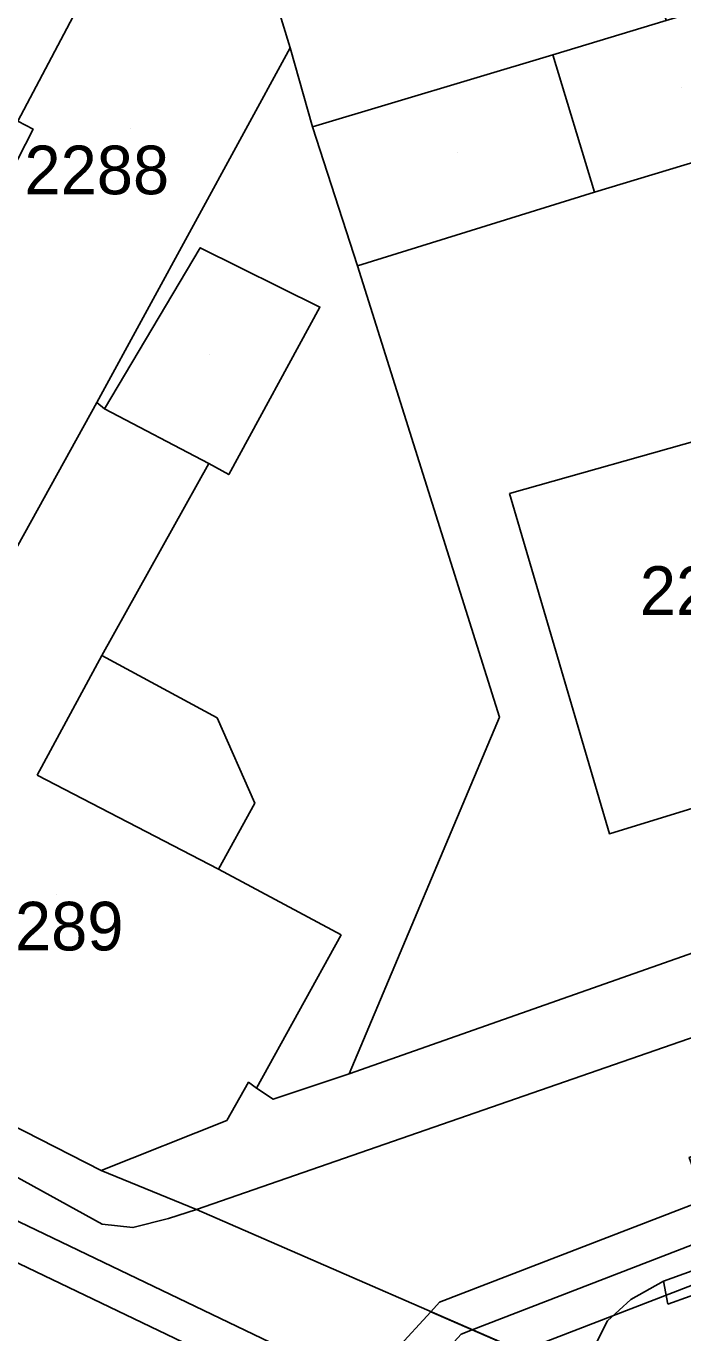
# Model space of a CAD drawing. Extents: x -263423 to -261326, y -1240067 to -1237864.
# Drawn here: x -262382.4 to -262355.4, y -1238919.8 to -1238866.1 of the extents above; entities that cross this region are included whole.
import ezdxf

# ---------------------------------------------------------------- set-up
doc = ezdxf.new("R2010")
doc.units = 0
for name, color, linetype in [('body_kn', 7, 'Continuous'), ('kladpar_druhypozemkov', 7, 'Continuous'), ('kladpar_hranice', 7, 'Continuous'), ('kladpar_parcelnecisla', 7, 'Continuous'), ('kladpar_plochy', 7, 'Continuous'), ('tarchy_linie', 7, 'Continuous'), ('zappar_hrandruhpozemk', 7, 'Continuous')]:
    doc.layers.add(name, color=color, linetype=linetype)

msp = doc.modelspace()

# ---------------------------------------------------------------- linework, layer by layer
at = {"layer": 'body_kn'}
for p, q in [((-262371.56, -1238866.98), (-262371.56, -1238866.98)), ((-262371.56, -1238866.98), (-262371.56, -1238866.98)), ((-262360.77, -1238867.26), (-262360.77, -1238867.26)), ((-262360.77, -1238867.26), (-262360.77, -1238867.26)), ((-262382.13, -1238870.32), (-262382.13, -1238870.32)), ((-262382.13, -1238870.32), (-262382.13, -1238870.32)), ((-262370.64, -1238870.22), (-262370.64, -1238870.22)), ((-262359.05, -1238872.91), (-262359.05, -1238872.91)), ((-262375.26, -1238875.2), (-262375.26, -1238875.2)), ((-262368.8, -1238875.94), (-262368.8, -1238875.94)), ((-262370.34, -1238877.64), (-262370.34, -1238877.64)), ((-262379.51, -1238881.57), (-262379.51, -1238881.57)), ((-262379.51, -1238881.57), (-262379.51, -1238881.57)), ((-262379.2, -1238881.82), (-262379.2, -1238881.82)), ((-262379.2, -1238881.82), (-262379.2, -1238881.82)), ((-262374.91, -1238884.08), (-262374.91, -1238884.08)), ((-262374.91, -1238884.08), (-262374.91, -1238884.08)), ((-262374.09, -1238884.53), (-262374.09, -1238884.53)), ((-262362.55, -1238885.31), (-262362.55, -1238885.31)), ((-262362.55, -1238885.31), (-262362.55, -1238885.31)), ((-262379.31, -1238891.97), (-262379.31, -1238891.97)), ((-262374.57, -1238894.54), (-262374.57, -1238894.54)), ((-262362.96, -1238894.51), (-262362.96, -1238894.51)), ((-262381.96, -1238896.89), (-262381.96, -1238896.89)), ((-262373.02, -1238898.04), (-262373.02, -1238898.04)), ((-262358.44, -1238899.3), (-262358.44, -1238899.3)), ((-262374.51, -1238900.76), (-262374.51, -1238900.76)), ((-262374.51, -1238900.76), (-262374.51, -1238900.76)), ((-262369.46, -1238903.46), (-262369.46, -1238903.46)), ((-262373.27, -1238909.52), (-262373.27, -1238909.52)), ((-262369.14, -1238909.17), (-262369.14, -1238909.17)), ((-262372.95, -1238909.77), (-262372.95, -1238909.77)), ((-262372.26, -1238910.22), (-262372.26, -1238910.22)), ((-262374.17, -1238911.09), (-262374.17, -1238911.09)), ((-262379.33, -1238913.15), (-262379.33, -1238913.15)), ((-262375.42, -1238914.76), (-262375.42, -1238914.76)), ((-262379.29, -1238915.36), (-262379.29, -1238915.36)), ((-262378.03, -1238915.5), (-262378.03, -1238915.5)), ((-262376.56, -1238915.13), (-262376.56, -1238915.13)), ((-262356.22, -1238917.7), (-262356.22, -1238917.7)), ((-262356.22, -1238917.7), (-262356.22, -1238917.7)), ((-262365.43, -1238918.57), (-262365.43, -1238918.57)), ((-262357.56, -1238918.45), (-262357.56, -1238918.45)), ((-262356.04, -1238918.65), (-262356.04, -1238918.65)), ((-262365.78, -1238918.96), (-262365.78, -1238918.96)), ((-262365.78, -1238918.96), (-262365.78, -1238918.96)), ((-262358.52, -1238919.33), (-262358.52, -1238919.33)), ((-262364.08, -1238919.7), (-262364.08, -1238919.7)), ((-262364.08, -1238919.7), (-262364.08, -1238919.7))]:
    msp.add_line(p, q, dxfattribs=at)
at = {"layer": 'kladpar_druhypozemkov'}
for p, q in [((-262355.48, -1238868.6), (-262355.48, -1238868.6)), ((-262378.13, -1238870.3), (-262378.13, -1238870.3)), ((-262364.68, -1238871.3), (-262364.68, -1238871.3)), ((-262374.88, -1238879.6), (-262374.88, -1238879.6)), ((-262381.15, -1238901.8), (-262381.15, -1238901.8))]:
    msp.add_line(p, q, dxfattribs=at)
at = {"layer": 'kladpar_hranice'}
for points in [[(-262361.11, -1238848.4), (-262356.1, -1238865.86), (-262360.77, -1238867.26), (-262370.64, -1238870.22), (-262371.56, -1238866.98), (-262374.81, -1238856.37), (-262375.79, -1238852.94), (-262361.11, -1238848.4)], [(-262388.69, -1238866.66), (-262387.07, -1238863.82), (-262382.48, -1238855.29), (-262375.57, -1238856.36), (-262382.76, -1238870), (-262382.13, -1238870.32), (-262386.6, -1238879.04), (-262386.88, -1238881.89), (-262386.01, -1238883.54), (-262383.76, -1238886.73), (-262388.02, -1238894.12), (-262386.82, -1238894.76), (-262387.86, -1238896.59), (-262393.22, -1238906.06), (-262403.13, -1238901.1), (-262406.1, -1238899.68), (-262406.67, -1238899.42), (-262401.05, -1238889.51), (-262400.85, -1238889.2), (-262388.69, -1238866.66)], [(-262382.13, -1238870.32), (-262382.76, -1238870), (-262375.57, -1238856.36), (-262374.81, -1238856.37), (-262371.56, -1238866.98), (-262379.51, -1238881.57), (-262386.82, -1238894.76), (-262388.02, -1238894.12), (-262383.76, -1238886.73), (-262386.01, -1238883.54), (-262386.88, -1238881.89), (-262386.6, -1238879.04), (-262382.13, -1238870.32)], [(-262352.31, -1238864.72), (-262351.48, -1238864.48), (-262349.89, -1238870.13), (-262347.56, -1238878.01), (-262342.53, -1238895.3), (-262341.3, -1238899.37), (-262369.14, -1238909.17), (-262362.96, -1238894.51), (-262368.8, -1238875.94), (-262370.64, -1238870.22), (-262360.77, -1238867.26), (-262356.1, -1238865.86), (-262352.31, -1238864.72)], [(-262371.56, -1238866.98), (-262370.64, -1238870.22), (-262368.8, -1238875.94), (-262362.96, -1238894.51), (-262369.14, -1238909.17), (-262372.26, -1238910.22), (-262372.95, -1238909.77), (-262373.27, -1238909.52), (-262374.17, -1238911.09), (-262379.33, -1238913.15), (-262393.22, -1238906.06), (-262387.86, -1238896.59), (-262386.82, -1238894.76), (-262379.51, -1238881.57), (-262371.56, -1238866.98)], [(-262453.17, -1238872.68), (-262433.17, -1238884.25), (-262419.67, -1238892.03), (-262406.67, -1238899.42), (-262406.1, -1238899.68), (-262403.13, -1238901.1), (-262393.22, -1238906.06), (-262379.33, -1238913.15), (-262375.42, -1238914.76), (-262359.56, -1238921.67), (-262354.95, -1238923.61), (-262326.7, -1238935.75)], [(-262359.56, -1238921.67), (-262375.42, -1238914.76), (-262379.33, -1238913.15), (-262374.17, -1238911.09), (-262373.27, -1238909.52), (-262372.95, -1238909.77), (-262372.26, -1238910.22), (-262369.14, -1238909.17), (-262341.3, -1238899.37), (-262322.71, -1238892.79), (-262320.8, -1238892.3), (-262318.44, -1238891.49), (-262312.9, -1238889.32), (-262310.41, -1238888.32), (-262293.66, -1238882.5), (-262292.01, -1238881.94), (-262289.46, -1238881.07), (-262270.54, -1238874.5)]]:
    msp.add_lwpolyline(points, dxfattribs=at)
at = {"layer": 'kladpar_plochy'}
for points in [[(-262361.11, -1238848.4), (-262356.1, -1238865.86), (-262360.77, -1238867.26), (-262370.64, -1238870.22), (-262371.56, -1238866.98), (-262374.81, -1238856.37), (-262375.79, -1238852.94)], [(-262388.69, -1238866.66), (-262387.07, -1238863.82), (-262382.48, -1238855.29), (-262375.57, -1238856.36), (-262382.76, -1238870), (-262382.13, -1238870.32), (-262386.6, -1238879.04), (-262386.88, -1238881.89), (-262386.01, -1238883.54), (-262383.76, -1238886.73), (-262388.02, -1238894.12), (-262386.82, -1238894.76), (-262387.86, -1238896.59), (-262393.22, -1238906.06), (-262403.13, -1238901.1), (-262406.1, -1238899.68), (-262406.67, -1238899.42), (-262401.05, -1238889.51), (-262400.85, -1238889.2)], [(-262382.13, -1238870.32), (-262382.76, -1238870), (-262375.57, -1238856.36), (-262374.81, -1238856.37), (-262371.56, -1238866.98), (-262379.51, -1238881.57), (-262386.82, -1238894.76), (-262388.02, -1238894.12), (-262383.76, -1238886.73), (-262386.01, -1238883.54), (-262386.88, -1238881.89), (-262386.6, -1238879.04)], [(-262352.31, -1238864.72), (-262351.48, -1238864.48), (-262349.89, -1238870.13), (-262347.56, -1238878.01), (-262342.53, -1238895.3), (-262341.3, -1238899.37), (-262369.14, -1238909.17), (-262362.96, -1238894.51), (-262368.8, -1238875.94), (-262370.64, -1238870.22), (-262360.77, -1238867.26), (-262356.1, -1238865.86)], [(-262371.56, -1238866.98), (-262370.64, -1238870.22), (-262368.8, -1238875.94), (-262362.96, -1238894.51), (-262369.14, -1238909.17), (-262372.26, -1238910.22), (-262372.95, -1238909.77), (-262373.27, -1238909.52), (-262374.17, -1238911.09), (-262379.33, -1238913.15), (-262393.22, -1238906.06), (-262387.86, -1238896.59), (-262386.82, -1238894.76), (-262379.51, -1238881.57)]]:
    msp.add_lwpolyline(points, close=True, dxfattribs=at)
for points in [[(-262453.17, -1238872.68), (-262433.17, -1238884.25), (-262419.67, -1238892.03), (-262406.67, -1238899.42), (-262406.1, -1238899.68), (-262403.13, -1238901.1), (-262393.22, -1238906.06), (-262379.33, -1238913.15), (-262375.42, -1238914.76), (-262359.56, -1238921.67)], [(-262359.56, -1238921.67), (-262375.42, -1238914.76), (-262379.33, -1238913.15), (-262374.17, -1238911.09), (-262373.27, -1238909.52), (-262372.95, -1238909.77), (-262372.26, -1238910.22), (-262369.14, -1238909.17), (-262341.3, -1238899.37), (-262322.71, -1238892.79), (-262320.8, -1238892.3), (-262318.44, -1238891.49), (-262312.9, -1238889.32), (-262310.41, -1238888.32), (-262293.66, -1238882.5)]]:
    msp.add_lwpolyline(points, dxfattribs=at)
at = {"layer": 'tarchy_linie'}
for points in [[(-262513.22, -1238838.5), (-262427.34, -1238893.84), (-262368.6, -1238922.03), (-262365.78, -1238918.96), (-262364.08, -1238919.7), (-262362.07, -1238920.58)], [(-262514.66, -1238839.19), (-262514.26, -1238839.67), (-262428.1, -1238895.2), (-262368.23, -1238923.93), (-262333.02, -1238939.32), (-262235.92, -1238982.72), (-262188.06, -1239001.01), (-262179.18, -1239006.78)], [(-262364.08, -1238919.7), (-262352.62, -1238915.28), (-262311, -1238901), (-262228.5, -1238871), (-262226.75, -1238871.29), (-262225.85, -1238870.92), (-262193.12, -1238859.46)], [(-262228.35, -1238872.59), (-262310.49, -1238902.45), (-262352.09, -1238916.73), (-262362.07, -1238920.58), (-262364.08, -1238919.7), (-262365.78, -1238918.96)], [(-262365.78, -1238918.96), (-262365.43, -1238918.57), (-262354.51, -1238914.36), (-262355.16, -1238912.61), (-262315.11, -1238897.79), (-262317.1, -1238890.97), (-262315.56, -1238890.36), (-262314.1, -1238889.79), (-262312.9, -1238889.32), (-262312.66, -1238889.22), (-262310.73, -1238896.19), (-262269.48, -1238881.28)], [(-262364.08, -1238919.7), (-262364.54, -1238919.88), (-262368.23, -1238923.93)]]:
    msp.add_lwpolyline(points, dxfattribs=at)
at = {"layer": 'zappar_hrandruhpozemk'}
for p, q in [((-262360.77, -1238867.26), (-262359.05, -1238872.91)), ((-262359.05, -1238872.91), (-262349.89, -1238870.13)), ((-262359.05, -1238872.91), (-262368.8, -1238875.94)), ((-262379.51, -1238881.57), (-262379.2, -1238881.82)), ((-262362.55, -1238885.31), (-262349.5, -1238881.61)), ((-262379.2, -1238881.82), (-262374.91, -1238884.08)), ((-262369.46, -1238903.46), (-262372.95, -1238909.77)), ((-262344.53, -1238904.03), (-262375.42, -1238914.76)), ((-262356.22, -1238917.7), (-262322.59, -1238905.67)), ((-262322.72, -1238906.68), (-262356.04, -1238918.65)), ((-262357.56, -1238918.45), (-262356.22, -1238917.7)), ((-262356.04, -1238918.65), (-262356.22, -1238917.7)), ((-262358.52, -1238919.33), (-262357.56, -1238918.45))]:
    msp.add_line(p, q, dxfattribs=at)
for points in [[(-262374.91, -1238884.08), (-262374.09, -1238884.53), (-262370.34, -1238877.64), (-262375.26, -1238875.2), (-262379.2, -1238881.82)], [(-262349.5, -1238881.61), (-262345.14, -1238896.1), (-262353.17, -1238898.7), (-262353.41, -1238897.75), (-262358.44, -1238899.3), (-262362.55, -1238885.31)], [(-262374.91, -1238884.08), (-262379.31, -1238891.97), (-262381.96, -1238896.89)], [(-262374.51, -1238900.76), (-262373.02, -1238898.04), (-262374.57, -1238894.54), (-262379.31, -1238891.97)], [(-262381.96, -1238896.89), (-262374.51, -1238900.76), (-262369.46, -1238903.46)], [(-262392.92, -1238907.84), (-262379.29, -1238915.36), (-262378.03, -1238915.5), (-262376.56, -1238915.13), (-262375.42, -1238914.76)], [(-262359.56, -1238921.67), (-262359.1, -1238920.47), (-262358.52, -1238919.33)]]:
    msp.add_lwpolyline(points, dxfattribs=at)

# ---------------------------------------------------------------- texts
at = {"layer": 'kladpar_parcelnecisla'}
for s, p in [('2288', (-262382.488, -1238873)), ('2254', (-262357.188, -1238890.3)), ('2289', (-262384.365, -1238904.1))]:
    msp.add_text(s, height=2, dxfattribs=at).set_placement(p)

doc.saveas('drawing.dxf')
